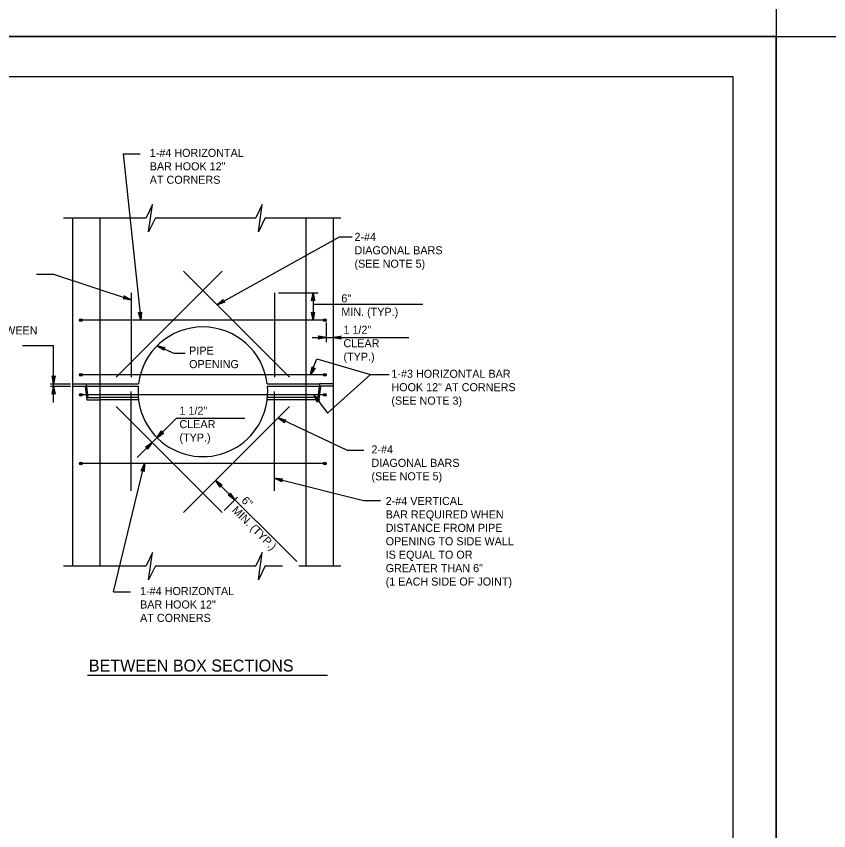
# Model space of a CAD drawing. Extents: x -6420 to 49575, y -4552 to 11624.
# Drawn here: x 929 to 1921, y 2859 to 3853 of the extents above; entities that cross this region are included whole.
import ezdxf

# ---------------------------------------------------------------- set-up
doc = ezdxf.new("R2010")
doc.units = 0
doc.layers.add('1', color=7, linetype='Continuous')
doc.layers.add('PLT-BNDY', color=7, linetype='Continuous')

msp = doc.modelspace()

# ---------------------------------------------------------------- linework, layer by layer
at = {"layer": '1'}
for p, q in [((1059.81, 3685.39), (1081.21, 3482.15)), ((1059.81, 3685.39), (1080.6, 3685.39)), ((986.66, 3607.15), (1087.62, 3607.15)), ((997.97, 3607.15), (997.97, 3182.15)), ((1031.3, 3607.15), (1031.3, 3182.15)), ((1099.17, 3607.15), (1221.64, 3607.15)), ((1233.18, 3607.15), (1325.56, 3607.15)), ((1282.69, 3607.15), (1282.69, 3182.15)), ((1316.02, 3607.15), (1316.02, 3182.15)), ((1180.56, 3541.97), (1051.31, 3412.71)), ((1262.68, 3412.71), (1133.42, 3541.97)), ((953.84, 3538.48), (974.63, 3538.48)), ((974.63, 3538.48), (1069.49, 3506.86)), ((1069.49, 3515.49), (1069.49, 3412.71)), ((1244.49, 3515.49), (1244.49, 3412.71)), ((1249.54, 3515.49), (1297.6, 3515.49)), ((1291.59, 3515.49), (1291.59, 3482.15)), ((1291.59, 3501.57), (1425.49, 3501.57)), ((1307.69, 3482.15), (1006.3, 3482.15)), ((1307.69, 3479.43), (1307.69, 3455.38)), ((1290.6, 3460.98), (1408.36, 3460.98)), ((936.79, 3451.36), (974.79, 3451.36)), ((974.79, 3381.73), (974.79, 3451.36)), ((1307.69, 3415.45), (1006.3, 3415.45)), ((1309.07, 3368.57), (1361.81, 3415.89)), ((970.8, 3404.38), (995.34, 3404.38)), ((970.8, 3401.6), (995.34, 3401.6)), ((997.97, 3404.38), (1014.63, 3404.38)), ((997.97, 3401.6), (1013.25, 3401.6)), ((1013.25, 3401.6), (1015.33, 3384.93)), ((1013.25, 3401.6), (1078.13, 3401.6)), ((1014.63, 3404.38), (1016.71, 3387.71)), ((1014.63, 3404.38), (1078.43, 3404.38)), ((1235.56, 3404.38), (1299.35, 3404.38)), ((1235.85, 3401.6), (1300.74, 3401.6)), ((1299.35, 3404.38), (1297.27, 3387.71)), ((1300.74, 3401.6), (1298.66, 3384.93)), ((1316.02, 3404.38), (1299.35, 3404.38)), ((1316.02, 3401.6), (1300.74, 3401.6)), ((1069.49, 3273.82), (1069.49, 3395.16)), ((1244.49, 3273.82), (1244.49, 3395.16)), ((1307.69, 3391.11), (1006.3, 3391.11)), ((1015.33, 3384.93), (1031.3, 3384.93)), ((1016.71, 3387.71), (1031.3, 3387.71)), ((1078.13, 3387.71), (1031.3, 3387.71)), ((1078.43, 3384.93), (1031.3, 3384.93)), ((1282.69, 3384.93), (1235.56, 3384.93)), ((1282.69, 3387.71), (1235.85, 3387.71)), ((1297.27, 3387.71), (1282.69, 3387.71)), ((1298.66, 3384.93), (1282.69, 3384.93)), ((1292.37, 3391.11), (1309.07, 3368.57)), ((1180.56, 3247.34), (1051.31, 3376.6)), ((1262.68, 3376.6), (1133.42, 3247.34)), ((1076.72, 3314.39), (1124.95, 3362.61)), ((1124.95, 3362.61), (1208.45, 3362.61)), ((1332.94, 3323.26), (1248.81, 3362.73)), ((1332.94, 3323.26), (1353.73, 3323.26)), ((1307.69, 3307.15), (1006.3, 3307.15)), ((1048.03, 3150.34), (1085.71, 3307.15)), ((1172.51, 3286.43), (1271.64, 3187.3)), ((1244.49, 3289.08), (1353, 3261.89)), ((1182.98, 3249.76), (1199.4, 3266.18)), ((1353, 3261.89), (1373.79, 3261.89)), ((986.66, 3182.15), (1087.62, 3182.15)), ((1099.17, 3182.15), (1221.64, 3182.15)), ((1233.18, 3182.15), (1254.1, 3182.15)), ((1274.27, 3182.15), (1325.56, 3182.15)), ((1048.03, 3150.34), (1068.82, 3150.34)), ((1016.26, 3048.84), (1309.09, 3048.84))]:
    msp.add_line(p, q, dxfattribs=at)
for points in [[(1804.7, 1929.01), (1804.7, 3779.41), (-774.04, 3779.41), (-774.04, 1929.01), (1804.7, 1929.01), (1804.7, 2015.49), (1148.53, 2015.49), (1148.53, 2227.69), (1804.7, 2227.69), (1804.7, 2322.72), (1148.53, 2322.72), (1148.53, 1929.01), (1407.07, 1929.01), (1407.07, 2015.49), (1407.07, 1929.01), (1659.69, 1929.01), (1659.69, 2015.49), (1659.69, 1975.09), (1804.7, 1975.09)], [(1099.17, 3607.15), (1090.84, 3590.14), (1095.37, 3623.44), (1087.62, 3607.15)], [(1233.18, 3607.15), (1224.85, 3590.14), (1229.38, 3623.44), (1221.64, 3607.15)], [(1174.31, 3501.08), (1323.95, 3584.01), (1339.27, 3584.01)], [(1069.49, 3506.86), (1059.63, 3508.21), (1060.07, 3508.34), (1060.51, 3508.47), (1060.8, 3508.72), (1061.09, 3508.97), (1061.24, 3509.27), (1061.4, 3509.56), (1061.45, 3509.89), (1061.5, 3510.22), (1061.42, 3510.59), (1061.34, 3510.96), (1061.06, 3511.33), (1060.79, 3511.7), (1069.49, 3506.86), (1061.06, 3511.33), (1061.34, 3510.96), (1069.49, 3506.86), (1061.42, 3510.59), (1061.5, 3510.22), (1069.49, 3506.86), (1061.45, 3509.89), (1061.4, 3509.56), (1069.49, 3506.86), (1061.24, 3509.27), (1061.09, 3508.97), (1069.49, 3506.86), (1060.8, 3508.72), (1060.51, 3508.47), (1069.49, 3506.86), (1060.07, 3508.34)], [(1291.59, 3515.49), (1293.43, 3505.7), (1293.17, 3506.08), (1292.91, 3506.46), (1292.58, 3506.65), (1292.25, 3506.84), (1291.92, 3506.9), (1291.59, 3506.96), (1291.27, 3506.9), (1290.94, 3506.84), (1290.61, 3506.65), (1290.28, 3506.46), (1290.02, 3506.08), (1289.76, 3505.7), (1291.59, 3515.49), (1290.02, 3506.08), (1290.28, 3506.46), (1291.59, 3515.49), (1290.61, 3506.65), (1290.94, 3506.84), (1291.59, 3515.49), (1291.27, 3506.9), (1291.59, 3506.96), (1291.59, 3515.49), (1291.92, 3506.9), (1292.25, 3506.84), (1291.59, 3515.49), (1292.58, 3506.65), (1292.91, 3506.46), (1291.59, 3515.49), (1293.17, 3506.08)], [(1174.31, 3501.08), (1181.92, 3507.38), (1181.72, 3506.97), (1181.52, 3506.56), (1181.51, 3506.19), (1181.49, 3505.81), (1181.6, 3505.5), (1181.71, 3505.18), (1181.92, 3504.93), (1182.13, 3504.67), (1182.45, 3504.48), (1182.78, 3504.29), (1183.23, 3504.24), (1183.68, 3504.2), (1174.31, 3501.08), (1183.23, 3504.24), (1182.78, 3504.29), (1174.31, 3501.08), (1182.45, 3504.48), (1182.13, 3504.67), (1174.31, 3501.08), (1181.92, 3504.93), (1181.71, 3505.18), (1174.31, 3501.08), (1181.6, 3505.5), (1181.49, 3505.81), (1174.31, 3501.08), (1181.51, 3506.19), (1181.52, 3506.56), (1174.31, 3501.08), (1181.72, 3506.97)], [(1081.21, 3482.15), (1078.36, 3491.69), (1078.66, 3491.35), (1078.96, 3491), (1079.31, 3490.84), (1079.65, 3490.68), (1079.99, 3490.66), (1080.32, 3490.64), (1080.64, 3490.73), (1080.96, 3490.82), (1081.26, 3491.05), (1081.57, 3491.27), (1081.79, 3491.68), (1082.01, 3492.08), (1081.21, 3482.15), (1081.79, 3491.68), (1081.57, 3491.27), (1081.21, 3482.15), (1081.26, 3491.05), (1080.96, 3490.82), (1081.21, 3482.15), (1080.64, 3490.73), (1080.32, 3490.64), (1081.21, 3482.15), (1079.99, 3490.66), (1079.65, 3490.68), (1081.21, 3482.15), (1079.31, 3490.84), (1078.96, 3491), (1081.21, 3482.15), (1078.66, 3491.35)], [(1291.59, 3482.15), (1289.76, 3491.94), (1290.02, 3491.56), (1290.28, 3491.19), (1290.61, 3490.99), (1290.94, 3490.8), (1291.27, 3490.74), (1291.59, 3490.68), (1291.92, 3490.74), (1292.25, 3490.8), (1292.58, 3490.99), (1292.91, 3491.19), (1293.17, 3491.56), (1293.43, 3491.94), (1291.59, 3482.15), (1293.17, 3491.56), (1292.91, 3491.19), (1291.59, 3482.15), (1292.58, 3490.99), (1292.25, 3490.8), (1291.59, 3482.15), (1291.92, 3490.74), (1291.59, 3490.68), (1291.59, 3482.15), (1291.27, 3490.74), (1290.94, 3490.8), (1291.59, 3482.15), (1290.61, 3490.99), (1290.28, 3491.19), (1291.59, 3482.15), (1290.02, 3491.56)], [(1307.69, 3460.98), (1297.9, 3459.15), (1298.28, 3459.41), (1298.65, 3459.67), (1298.85, 3460), (1299.04, 3460.33), (1299.1, 3460.66), (1299.16, 3460.98), (1299.1, 3461.31), (1299.04, 3461.64), (1298.85, 3461.97), (1298.65, 3462.3), (1298.28, 3462.56), (1297.9, 3462.82), (1307.69, 3460.98), (1298.28, 3462.56), (1298.65, 3462.3), (1307.69, 3460.98), (1298.85, 3461.97), (1299.04, 3461.64), (1307.69, 3460.98), (1299.1, 3461.31), (1299.16, 3460.98), (1307.69, 3460.98), (1299.1, 3460.66), (1299.04, 3460.33), (1307.69, 3460.98), (1298.85, 3460), (1298.65, 3459.67), (1307.69, 3460.98), (1298.28, 3459.41)], [(1316.02, 3460.98), (1325.8, 3462.82), (1325.43, 3462.56), (1325.05, 3462.3), (1324.86, 3461.97), (1324.66, 3461.64), (1324.61, 3461.31), (1324.55, 3460.98), (1324.61, 3460.66), (1324.66, 3460.33), (1324.86, 3460), (1325.05, 3459.67), (1325.43, 3459.41), (1325.8, 3459.15), (1316.02, 3460.98), (1325.43, 3459.41), (1325.05, 3459.67), (1316.02, 3460.98), (1324.86, 3460), (1324.66, 3460.33), (1316.02, 3460.98), (1324.61, 3460.66), (1324.55, 3460.98), (1316.02, 3460.98), (1324.61, 3461.31), (1324.66, 3461.64), (1316.02, 3460.98), (1324.86, 3461.97), (1325.05, 3462.3), (1316.02, 3460.98), (1325.43, 3462.56)], [(1101.37, 3450.98), (1121.57, 3442.03), (1135.54, 3442.03)], [(1101.37, 3450.98), (1110.98, 3448.72), (1110.53, 3448.63), (1110.09, 3448.54), (1109.78, 3448.33), (1109.47, 3448.11), (1109.29, 3447.83), (1109.1, 3447.56), (1109.02, 3447.24), (1108.94, 3446.92), (1108.99, 3446.54), (1109.03, 3446.16), (1109.27, 3445.78), (1109.51, 3445.39), (1101.37, 3450.98), (1109.27, 3445.78), (1109.03, 3446.16), (1101.37, 3450.98), (1108.99, 3446.54), (1108.94, 3446.92), (1101.37, 3450.98), (1109.02, 3447.24), (1109.1, 3447.56), (1101.37, 3450.98), (1109.29, 3447.83), (1109.47, 3448.11), (1101.37, 3450.98), (1109.78, 3448.33), (1110.09, 3448.54), (1101.37, 3450.98), (1110.53, 3448.63)], [(1288.34, 3415.45), (1296.33, 3434.92), (1361.81, 3415.89), (1384.34, 3415.89)], [(1288.34, 3415.45), (1290.61, 3425.14), (1290.69, 3424.69), (1290.78, 3424.24), (1291, 3423.93), (1291.22, 3423.62), (1291.5, 3423.44), (1291.78, 3423.25), (1292.1, 3423.17), (1292.43, 3423.09), (1292.8, 3423.14), (1293.18, 3423.18), (1293.57, 3423.42), (1293.96, 3423.66), (1288.34, 3415.45), (1293.57, 3423.42), (1293.18, 3423.18), (1288.34, 3415.45), (1292.8, 3423.14), (1292.43, 3423.09), (1288.34, 3415.45), (1292.1, 3423.17), (1291.78, 3423.25), (1288.34, 3415.45), (1291.5, 3423.44), (1291.22, 3423.62), (1288.34, 3415.45), (1291, 3423.93), (1290.78, 3424.24), (1288.34, 3415.45), (1290.69, 3424.69)], [(974.79, 3404.38), (972.95, 3414.16), (973.22, 3413.79), (973.48, 3413.41), (973.8, 3413.21), (974.13, 3413.02), (974.46, 3412.96), (974.79, 3412.91), (975.12, 3412.96), (975.45, 3413.02), (975.77, 3413.21), (976.1, 3413.41), (976.36, 3413.79), (976.62, 3414.16), (974.79, 3404.38), (976.36, 3413.79), (976.1, 3413.41), (974.79, 3404.38), (975.77, 3413.21), (975.45, 3413.02), (974.79, 3404.38), (975.12, 3412.96), (974.79, 3412.91), (974.79, 3404.38), (974.46, 3412.96), (974.13, 3413.02), (974.79, 3404.38), (973.8, 3413.21), (973.48, 3413.41), (974.79, 3404.38), (973.22, 3413.79)], [(974.79, 3401.6), (976.62, 3391.81), (976.36, 3392.19), (976.1, 3392.57), (975.77, 3392.76), (975.45, 3392.95), (975.12, 3393.01), (974.79, 3393.07), (974.46, 3393.01), (974.13, 3392.95), (973.8, 3392.76), (973.48, 3392.57), (973.22, 3392.19), (972.95, 3391.81), (974.79, 3401.6), (973.22, 3392.19), (973.48, 3392.57), (974.79, 3401.6), (973.8, 3392.76), (974.13, 3392.95), (974.79, 3401.6), (974.46, 3393.01), (974.79, 3393.07), (974.79, 3401.6), (975.12, 3393.01), (975.45, 3392.95), (974.79, 3401.6), (975.77, 3392.76), (976.1, 3392.57), (974.79, 3401.6), (976.36, 3392.19)], [(1292.37, 3391.11), (1299.67, 3384.34), (1299.24, 3384.49), (1298.8, 3384.63), (1298.42, 3384.59), (1298.05, 3384.55), (1297.75, 3384.4), (1297.45, 3384.25), (1297.22, 3384.01), (1296.99, 3383.77), (1296.84, 3383.42), (1296.69, 3383.07), (1296.71, 3382.61), (1296.72, 3382.15), (1292.37, 3391.11), (1296.71, 3382.61), (1296.69, 3383.07), (1292.37, 3391.11), (1296.84, 3383.42), (1296.99, 3383.77), (1292.37, 3391.11), (1297.22, 3384.01), (1297.45, 3384.25), (1292.37, 3391.11), (1297.75, 3384.4), (1298.05, 3384.55), (1292.37, 3391.11), (1298.42, 3384.59), (1298.8, 3384.63), (1292.37, 3391.11), (1299.24, 3384.49)], [(1248.81, 3362.73), (1258.45, 3360.23), (1258, 3360.16), (1257.55, 3360.08), (1257.23, 3359.87), (1256.91, 3359.65), (1256.72, 3359.38), (1256.53, 3359.11), (1256.45, 3358.79), (1256.36, 3358.46), (1256.39, 3358.08), (1256.43, 3357.7), (1256.66, 3357.31), (1256.89, 3356.91), (1248.81, 3362.73), (1256.66, 3357.31), (1256.43, 3357.7), (1248.81, 3362.73), (1256.39, 3358.08), (1256.36, 3358.46), (1248.81, 3362.73), (1256.45, 3358.79), (1256.53, 3359.11), (1248.81, 3362.73), (1256.72, 3359.38), (1256.91, 3359.65), (1248.81, 3362.73), (1257.23, 3359.87), (1257.55, 3360.08), (1248.81, 3362.73), (1258, 3360.16)], [(1101.01, 3338.67), (1106.64, 3346.89), (1106.55, 3346.44), (1106.47, 3345.99), (1106.57, 3345.62), (1106.66, 3345.25), (1106.85, 3344.98), (1107.05, 3344.71), (1107.32, 3344.51), (1107.59, 3344.32), (1107.96, 3344.23), (1108.33, 3344.13), (1108.78, 3344.21), (1109.23, 3344.3), (1101.01, 3338.67), (1108.78, 3344.21), (1108.33, 3344.13), (1101.01, 3338.67), (1107.96, 3344.23), (1107.59, 3344.32), (1101.01, 3338.67), (1107.32, 3344.51), (1107.05, 3344.71), (1101.01, 3338.67), (1106.85, 3344.98), (1106.66, 3345.25), (1101.01, 3338.67), (1106.57, 3345.62), (1106.47, 3345.99), (1101.01, 3338.67), (1106.55, 3346.44)], [(1095.12, 3332.78), (1089.5, 3324.57), (1089.58, 3325.02), (1089.66, 3325.47), (1089.57, 3325.84), (1089.47, 3326.21), (1089.28, 3326.48), (1089.09, 3326.75), (1088.82, 3326.94), (1088.55, 3327.13), (1088.18, 3327.23), (1087.81, 3327.32), (1087.36, 3327.24), (1086.9, 3327.16), (1095.12, 3332.78), (1087.36, 3327.24), (1087.81, 3327.32), (1095.12, 3332.78), (1088.18, 3327.23), (1088.55, 3327.13), (1095.12, 3332.78), (1088.82, 3326.94), (1089.09, 3326.75), (1095.12, 3332.78), (1089.28, 3326.48), (1089.47, 3326.21), (1095.12, 3332.78), (1089.57, 3325.84), (1089.66, 3325.47), (1095.12, 3332.78), (1089.58, 3325.02)], [(1085.71, 3307.15), (1085.21, 3297.21), (1085.04, 3297.64), (1084.88, 3298.07), (1084.6, 3298.33), (1084.33, 3298.6), (1084.03, 3298.73), (1083.72, 3298.86), (1083.39, 3298.88), (1083.06, 3298.9), (1082.69, 3298.79), (1082.33, 3298.68), (1081.98, 3298.37), (1081.64, 3298.07), (1085.71, 3307.15), (1081.98, 3298.37), (1082.33, 3298.68), (1085.71, 3307.15), (1082.69, 3298.79), (1083.06, 3298.9), (1085.71, 3307.15), (1083.39, 3298.88), (1083.72, 3298.86), (1085.71, 3307.15), (1084.03, 3298.73), (1084.33, 3298.6), (1085.71, 3307.15), (1084.6, 3298.33), (1084.88, 3298.07), (1085.71, 3307.15), (1085.04, 3297.64)], [(1172.51, 3286.43), (1180.73, 3280.81), (1180.28, 3280.89), (1179.83, 3280.97), (1179.46, 3280.88), (1179.09, 3280.78), (1178.82, 3280.59), (1178.54, 3280.4), (1178.35, 3280.13), (1178.16, 3279.85), (1178.07, 3279.49), (1177.97, 3279.12), (1178.05, 3278.66), (1178.13, 3278.21), (1172.51, 3286.43), (1178.05, 3278.66), (1177.97, 3279.12), (1172.51, 3286.43), (1178.07, 3279.49), (1178.16, 3279.85), (1172.51, 3286.43), (1178.35, 3280.13), (1178.54, 3280.4), (1172.51, 3286.43), (1178.82, 3280.59), (1179.09, 3280.78), (1172.51, 3286.43), (1179.46, 3280.88), (1179.83, 3280.97), (1172.51, 3286.43), (1180.28, 3280.89)], [(1244.49, 3289.08), (1254.43, 3288.48), (1254, 3288.32), (1253.57, 3288.16), (1253.3, 3287.89), (1253.04, 3287.62), (1252.9, 3287.31), (1252.77, 3287.01), (1252.74, 3286.68), (1252.72, 3286.35), (1252.83, 3285.98), (1252.93, 3285.62), (1253.24, 3285.27), (1253.54, 3284.93), (1244.49, 3289.08), (1253.24, 3285.27), (1252.93, 3285.62), (1244.49, 3289.08), (1252.83, 3285.98), (1252.72, 3286.35), (1244.49, 3289.08), (1252.74, 3286.68), (1252.77, 3287.01), (1244.49, 3289.08), (1252.9, 3287.31), (1253.04, 3287.62), (1244.49, 3289.08), (1253.3, 3287.89), (1253.57, 3288.16), (1244.49, 3289.08), (1254, 3288.32)], [(1196.08, 3262.86), (1187.87, 3268.48), (1188.32, 3268.4), (1188.77, 3268.32), (1189.14, 3268.41), (1189.51, 3268.51), (1189.78, 3268.7), (1190.05, 3268.89), (1190.24, 3269.16), (1190.44, 3269.44), (1190.53, 3269.8), (1190.62, 3270.17), (1190.54, 3270.63), (1190.46, 3271.08), (1196.08, 3262.86), (1190.54, 3270.63), (1190.62, 3270.17), (1196.08, 3262.86), (1190.53, 3269.8), (1190.44, 3269.44), (1196.08, 3262.86), (1190.24, 3269.16), (1190.05, 3268.89), (1196.08, 3262.86), (1189.78, 3268.7), (1189.51, 3268.51), (1196.08, 3262.86), (1189.14, 3268.41), (1188.77, 3268.32), (1196.08, 3262.86), (1188.32, 3268.4)], [(1099.17, 3182.15), (1090.84, 3165.14), (1095.37, 3198.44), (1087.62, 3182.15)], [(1233.18, 3182.15), (1224.85, 3165.14), (1229.38, 3198.44), (1221.64, 3182.15)]]:
    msp.add_lwpolyline(points, dxfattribs=at)
for centre, radius in [((1008.04, 3482.11), 1.75), ((1008.04, 3482.11), 1.31), ((1008.04, 3482.11), 0.875), ((1008.04, 3482.11), 0.437), ((1305.95, 3482.11), 1.75), ((1305.95, 3482.11), 1.31), ((1305.95, 3482.11), 0.875), ((1305.95, 3482.11), 0.437), ((1008.04, 3415.4), 1.75), ((1008.04, 3415.4), 1.31), ((1008.04, 3415.4), 0.875), ((1008.04, 3415.4), 0.437), ((1305.95, 3415.4), 1.75), ((1305.95, 3415.4), 1.31), ((1305.95, 3415.4), 0.875), ((1305.95, 3415.4), 0.437), ((1008.04, 3391.06), 1.75), ((1008.04, 3391.06), 1.31), ((1008.04, 3391.06), 0.875), ((1008.04, 3391.06), 0.437), ((1305.95, 3391.06), 1.75), ((1305.95, 3391.06), 1.31), ((1305.95, 3391.06), 0.875), ((1305.95, 3391.06), 0.437), ((1008.04, 3307.11), 1.75), ((1008.04, 3307.11), 1.31), ((1008.04, 3307.11), 0.875), ((1008.04, 3307.11), 0.437), ((1305.95, 3307.11), 1.75), ((1305.95, 3307.11), 1.31), ((1305.95, 3307.11), 0.875), ((1305.95, 3307.11), 0.437)]:
    msp.add_circle(centre, radius, dxfattribs=at)
for start, end in [(7.05494, 172.94506), (174.96839, 5.03161)]:
    msp.add_arc((1156.99, 3394.65), 79.17, start, end, dxfattribs=at)
at = {"layer": 'PLT-BNDY'}
for points in [[(-901.99, 5777.44), (1857.19, 5777.44), (1857.19, 3828.62), (-901.99, 3828.62)], [(-901.99, 3828.62), (1857.19, 3828.62), (1857.19, 1879.8), (-901.99, 1879.8)], [(1857.19, 3828.62), (4616.38, 3828.62), (4616.38, 1879.8), (1857.19, 1879.8)]]:
    msp.add_lwpolyline(points, close=True, dxfattribs=at)

# ---------------------------------------------------------------- texts
at = {"layer": '1'}
for s, height, p in [('1-#4 HORIZONTAL', 9.8425, (1092.17, 3681.52)), ('BAR HOOK 12"', 9.8425, (1092.17, 3665.11)), ('AT CORNERS', 9.843, (1092.17, 3648.71)), ('2-#4', 9.843, (1342.14, 3579)), ('DIAGONAL BARS', 9.8425, (1342.14, 3562.6)), ('(SEE NOTE 5)', 9.8425, (1342.14, 3546.2)), ('6"', 9.843, (1326.11, 3503.84)), ('MIN. (TYP.)', 9.8425, (1326.11, 3487.44)), ('JOINT BETWEEN', 9.8425, (848.38, 3464.76)), ('1 1/2"', 9.843, (1328.7, 3465.48)), ('CLEAR', 9.843, (1328.7, 3449.07)), ('PIPE', 9.843, (1140.26, 3439.99)), ('(TYP.)', 9.843, (1328.7, 3432.67)), ('OPENING', 9.843, (1140.26, 3423.59)), ('1-#3 HORIZONTAL BAR', 9.8425, (1387.21, 3411.79)), ('HOOK 12" AT CORNERS', 9.8425, (1387.21, 3395.38)), ('(SEE NOTE 3)', 9.8425, (1387.21, 3378.98)), ('1 1/2"', 9.843, (1128.46, 3366.7)), ('CLEAR', 9.843, (1128.46, 3350.29)), ('(TYP.)', 9.843, (1128.46, 3333.89)), ('2-#4', 9.843, (1362.87, 3319.39)), ('DIAGONAL BARS', 9.8425, (1362.87, 3302.99)), ('(SEE NOTE 5)', 9.8425, (1362.87, 3286.58)), ('2-#4 VERTICAL', 9.8425, (1380.24, 3256.45)), ('BAR REQUIRED WHEN', 9.8425, (1380.24, 3240.05)), ('DISTANCE FROM PIPE', 9.8425, (1380.24, 3223.65)), ('OPENING TO SIDE WALL', 9.8425, (1380.24, 3207.24)), ('IS EQUAL TO OR', 9.8425, (1380.24, 3190.84)), ('GREATER THAN 6"', 9.8425, (1380.24, 3174.43)), ('(1 EACH SIDE OF JOINT)', 9.8425, (1380.24, 3158.03)), ('1-#4 HORIZONTAL', 9.8425, (1080.39, 3146.46)), ('BAR HOOK 12"', 9.8425, (1080.39, 3130.06)), ('AT CORNERS', 9.843, (1080.39, 3113.66)), ('BETWEEN BOX SECTIONS', 14.6898, (1017.79, 3053.06))]:
    msp.add_text(s, height=height, dxfattribs=at).set_placement(p)
for s, height, p in [('6"', 9.843, (1203.43, 3261)), ('MIN. (TYP.)', 9.8425, (1191.83, 3249.4))]:
    msp.add_text(s, height=height, rotation=315, dxfattribs=at).set_placement(p)

doc.saveas('drawing.dxf')
